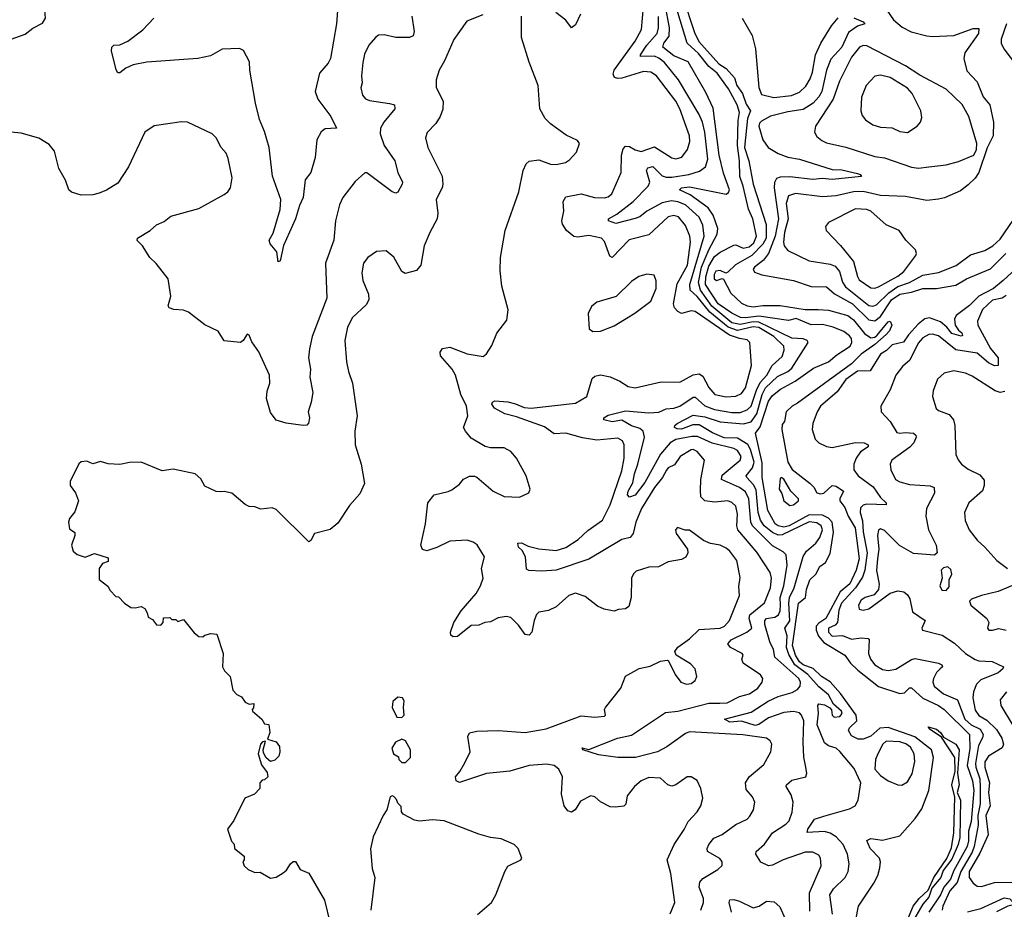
# Model space of a CAD drawing. Extents: x 2057697 to 2160550, y 827490 to 1016834.
# Tile 277 of 509: x 2121157 to 2126256, y 899000 to 903606. Entities that reach past the tile are written whole.
import ezdxf

# ---------------------------------------------------------------- set-up
doc = ezdxf.new("R2010")
doc.units = 0

msp = doc.modelspace()

# ---------------------------------------------------------------- linework, layer by layer
at = {"layer": '0CON20XD'}
for points in [[(2121065, 903488.8), (2121185, 903531.2), (2121225, 903563.3), (2121275, 903588.8), (2121290, 903615), (2121287.5, 903655), (2121250.8, 903705), (2121210.8, 903785), (2121194, 903845), (2121174, 903885), (2121177.5, 903915), (2121170.8, 903935), (2121139.1, 903999.1)], [(2125487.2, 898945), (2125500.9, 899015), (2125580.4, 899135), (2125600.4, 899175), (2125610.8, 899215), (2125614.6, 899245), (2125609.2, 899265), (2125561.5, 899315), (2125544.3, 899355.7), (2125564.4, 899365.6), (2125625, 899357.5), (2125715, 899379.2), (2125795, 899470), (2125829.3, 899520.7), (2125866, 899614), (2125889.2, 899785), (2125879.3, 899825), (2125793.1, 899893.1), (2125655, 899941.1), (2125612.3, 899937.7), (2125565, 899896.3), (2125525, 899880.3), (2125499.6, 899880.4), (2125465, 899897.1), (2125449.1, 899925), (2125455, 899939.1), (2125491.8, 899975), (2125488.1, 900005), (2125407.9, 900117.9), (2125355, 900177.4), (2125310, 900205), (2125266.6, 900246.6), (2125215, 900265.3), (2125195, 900280.8), (2125173.9, 900315), (2125159.8, 900365), (2125191, 900585), (2125225.8, 900615), (2125231.3, 900655), (2125248.8, 900705), (2125279.2, 900735), (2125300.8, 900775), (2125330.6, 900795), (2125355, 900841.9), (2125372.2, 900952.2), (2125364.2, 901004.2), (2125345.8, 901025), (2125315, 901039.9), (2125245, 901042.9), (2125142.2, 900985), (2125115, 900979.3), (2125085.1, 900985.1), (2125069.6, 900995), (2125032, 901065), (2125001.8, 901235), (2125001.3, 901311.3), (2124966.9, 901465), (2124991.9, 901498.1), (2125035, 901630.6), (2125055, 901660), (2125096.3, 901693.7), (2125173.3, 901735), (2125268, 901802), (2125345, 901835.4), (2125388.7, 901871.3), (2125457.8, 901915), (2125467.3, 901935), (2125465.3, 901955), (2125455, 901969.5), (2125425, 901991.9), (2125370, 902015), (2125315, 902028.1), (2125255, 902026.7), (2125179, 902059), (2125138.9, 902048.9), (2124985, 902070.7), (2124915, 902061.7), (2124889.6, 902065), (2124845, 902087.2), (2124773.9, 902135), (2124708.8, 902235), (2124709.5, 902275), (2124725, 902330.5), (2124755, 902379.5), (2124785, 902403.1), (2124855, 902439.5), (2124865, 902441.1), (2124903.5, 902423.5), (2124935, 902429.7), (2124958.8, 902451.2), (2124972.5, 902485), (2124954.2, 902575), (2124932.1, 902625), (2124904.2, 902745), (2124886.5, 902795), (2124884.7, 902875), (2124874.7, 902955.3), (2124878.3, 903085), (2124884.7, 903125), (2124871.8, 903165), (2124828.2, 903248.2), (2124769.6, 903329.6), (2124725, 903363.8), (2124671.5, 903431.5), (2124614, 903485), (2124541.2, 903725)], [(2124591.9, 903725), (2124650.9, 903540.9), (2124673.5, 903493.5), (2124777.6, 903377.6), (2124815, 903353.2), (2124858.2, 903305), (2124871.6, 903265), (2124900.4, 903225), (2124919.5, 903169.5), (2124941.2, 903135), (2124926, 903094), (2124910.7, 902945), (2124933.5, 902875), (2124955.3, 902755), (2125023.5, 902545), (2125022.6, 902475), (2125005, 902443.8), (2124948.7, 902385), (2124863.3, 902336.7), (2124825, 902299.5), (2124814.3, 902294.3), (2124785, 902307.8), (2124761.8, 902305), (2124753, 902287), (2124754.3, 902264.3), (2124765, 902255.6), (2124795, 902265.7), (2124802.4, 902262.4), (2124839.7, 902189.7), (2124895, 902138.9), (2124925, 902125.4), (2124955, 902119.2), (2125005, 902127.2), (2125095, 902126.7), (2125225, 902105.4), (2125292.5, 902105), (2125345, 902101.5), (2125445, 902075.3), (2125475, 902052.2), (2125531.5, 901981.5), (2125565, 901958.9), (2125585, 901963.1), (2125597.1, 901972.9), (2125655, 902042.1), (2125665.7, 902045), (2125673.8, 902025), (2125661.6, 901995), (2125645, 901976.5), (2125585.8, 901925), (2125515.3, 901875), (2125464.8, 901825), (2125185, 901620), (2125156.7, 901605), (2125126.7, 901575), (2125117.5, 901525), (2125105, 901510), (2125103.3, 901485), (2125135.5, 901315), (2125157.8, 901277.8), (2125251.1, 901205), (2125270, 901185), (2125285, 901156.2), (2125305, 901151.1), (2125321.2, 901155), (2125365, 901194.5), (2125385, 901190.9), (2125423.8, 901165), (2125403.5, 901125), (2125404.5, 901115), (2125430.5, 901080.5), (2125447.4, 901035), (2125483.9, 900975), (2125504.1, 900815), (2125489.6, 900755), (2125456.3, 900685), (2125406.3, 900643.7), (2125332.3, 900505), (2125295, 900480.8), (2125282.4, 900465), (2125281.1, 900445), (2125293.2, 900413.2), (2125321.1, 900381.1), (2125429.6, 900315), (2125458.8, 900275), (2125497.3, 900237.3), (2125605, 900152.8), (2125715, 900116.7), (2125739.1, 900120.9), (2125765, 900147.3), (2125775, 900147.3), (2125798.2, 900125), (2125835, 900092.1), (2125915, 900055.2), (2125944.7, 900035), (2126075.9, 899905), (2126076.9, 899833.1), (2126064.2, 899745), (2126091.3, 899665), (2126098.2, 899615), (2126084.5, 899455), (2126070.4, 899405), (2126070.1, 899355), (2126063.2, 899325), (2125995, 899201.3), (2125977.1, 899155), (2125943, 899115), (2125926, 899075), (2125865.7, 898985)], [(2122803.7, 903676.3), (2122797.8, 903585), (2122766.4, 903405), (2122755, 903381.4), (2122709.8, 903330.2), (2122687.8, 903235), (2122701.1, 903195), (2122768.2, 903105), (2122797.5, 903045), (2122738.6, 903041.4), (2122718.8, 903025), (2122695.9, 902984.1), (2122686.6, 902893.4), (2122664, 902815), (2122635, 902776.7), (2122624.3, 902685), (2122605.6, 902645), (2122585.4, 902574.6), (2122522.6, 902437.4), (2122505, 902357.5), (2122495, 902352.5), (2122488, 902405), (2122453.8, 902445), (2122448.8, 902465), (2122468.7, 902501.3), (2122506.3, 902623.7), (2122509.2, 902675), (2122466.3, 902796.3), (2122448.6, 902945), (2122425, 903026.7), (2122399.3, 903089.3), (2122378, 903175), (2122348.2, 903345), (2122347.6, 903387.6), (2122315, 903447.5), (2122295, 903457.5), (2122205, 903453.3), (2122145, 903418.8), (2122080, 903405), (2121815, 903386.7), (2121745, 903372.5), (2121706.7, 903355), (2121675, 903331.2), (2121665, 903331.2), (2121656.8, 903346.8), (2121631.5, 903445), (2121634, 903465), (2121645, 903473.8), (2121675, 903475.8), (2121716.2, 903495), (2121795, 903553.8), (2121851.2, 903615)], [(2124275, 903304.1), (2124255, 903301.2), (2124237.2, 903307.2), (2124230.8, 903325), (2124234.8, 903345.2), (2124345, 903495.4), (2124376.8, 903555), (2124387.8, 903672.2)], [(2125365.9, 898975), (2125352.5, 899075), (2125371.1, 899105), (2125432.7, 899165), (2125447.3, 899195), (2125452.9, 899235), (2125443.9, 899285), (2125422.2, 899335), (2125385, 899375.7), (2125355, 899394), (2125325, 899402.4), (2125235, 899397.5), (2125238.5, 899415), (2125273, 899467), (2125322.3, 899482.3), (2125455, 899519.6), (2125482.9, 899535), (2125499.4, 899565), (2125513.8, 899655), (2125478, 899728), (2125405, 899816.7), (2125385, 899833.6), (2125345, 899846.6), (2125325, 899862.1), (2125286.6, 899955), (2125294.3, 900015), (2125290, 900055), (2125295, 900064), (2125325, 900058.7), (2125353, 900043), (2125362, 900032), (2125364.7, 900004.7), (2125375, 899994), (2125405, 899998.2), (2125416, 900014), (2125412.5, 900025), (2125371.2, 900061.2), (2125345, 900110), (2125295, 900150.8), (2125239.4, 900215), (2125170.4, 900265), (2125139.6, 900319.6), (2125128.5, 900355), (2125132.1, 900415), (2125120, 900455), (2125146.2, 900493.8), (2125141, 900585), (2125143.4, 900615), (2125168.1, 900665), (2125215, 900826.7), (2125231.8, 900855), (2125279.2, 900895), (2125300.7, 900925), (2125313.7, 900965), (2125307.1, 900985), (2125285, 901000.8), (2125245, 901005.5), (2125105, 900938.7), (2125085, 900936.7), (2125055, 900950.5), (2125012, 900985), (2124993.7, 901015), (2124981.8, 901055), (2124971, 901171), (2124957.4, 901197.4), (2124921.9, 901235), (2124919.2, 901245), (2124952.6, 901285), (2124961.1, 901315), (2124941.5, 901381.5), (2124927.3, 901407.3), (2124875, 901438.8), (2124805, 901441.5), (2124745, 901466.3), (2124675, 901508.7), (2124642.4, 901507.6), (2124585, 901485.2), (2124562.6, 901487.4), (2124548.5, 901495), (2124550, 901505), (2124561.5, 901515), (2124645, 901558.3), (2124705, 901549.7), (2124785, 901524.6), (2124905, 901512.9), (2124945, 901524.6), (2124974.4, 901565.6), (2125002.3, 901665), (2125019.9, 901700.1), (2125080.7, 901759.3), (2125135.1, 901784.9), (2125155, 901802.4), (2125239.5, 901935), (2125235.6, 901945), (2125215, 901953.1), (2125155, 901956.7), (2124985, 902040.3), (2124955, 902041.6), (2124888.6, 902028.6), (2124845, 902037.2), (2124742.2, 902122.2), (2124683.4, 902206.6), (2124671.6, 902245), (2124688.3, 902325), (2124726.5, 902415), (2124769.8, 902495), (2124771.6, 902525), (2124747.6, 902595), (2124722.3, 902632.3), (2124628.8, 902698.8), (2124574, 902725), (2124584, 902735), (2124625, 902741.2), (2124815, 902703.3), (2124828.5, 902711.5), (2124832.5, 902725), (2124802, 902812), (2124779.3, 902905), (2124747.6, 903147.6), (2124709.9, 903229.9), (2124618.1, 903388.1), (2124545, 903419.3), (2124487, 903465), (2124492, 903485), (2124519.7, 903520.3), (2124522.8, 903565), (2124500, 903685)], [(2123187.5, 903625), (2123199.5, 903545), (2123195, 903522), (2123175.7, 903514.3), (2123105, 903514.3), (2123045, 903528.6), (2123015, 903526), (2122998.8, 903515), (2122965.5, 903474.5), (2122942.6, 903427.4), (2122933.5, 903385), (2122927.8, 903315), (2122931.2, 903278.8), (2122924.2, 903254.2), (2122932, 903215), (2122946.9, 903196.9), (2122967.6, 903187.6), (2123071.8, 903171.8), (2123098, 903165), (2123100, 903145), (2123042.1, 903075), (2123026.2, 903045), (2123022.9, 903015), (2123045, 902955.7), (2123100, 902875), (2123115.5, 902815), (2123140, 902765), (2123138, 902755), (2123115, 902713.3), (2123105, 902708.8), (2123085, 902714.2), (2122955, 902814), (2122945, 902814), (2122895, 902768.1), (2122829.5, 902685), (2122813, 902647), (2122793.1, 902565), (2122783.3, 902465), (2122740.4, 902345), (2122747.8, 902165), (2122670.9, 901965), (2122657.3, 901902.7), (2122653.3, 901855), (2122663, 901797), (2122660, 901755), (2122674.4, 901675), (2122666.9, 901625), (2122650, 901575), (2122658, 901545), (2122652.7, 901517.3), (2122644, 901506), (2122625, 901504.2), (2122537.3, 901517.3), (2122485, 901533.1), (2122455, 901571.9), (2122435.5, 901644.5), (2122437.8, 901682.2), (2122452.5, 901725), (2122450.9, 901765), (2122395, 901886.7), (2122358.7, 901938.7), (2122345, 901972.5), (2122335, 901977.5), (2122313.8, 901945), (2122300, 901935), (2122215, 901943.3), (2122183.9, 901993.9), (2122115, 902026.2), (2122031.2, 902091.2), (2122005, 902102), (2121955, 902105.8), (2121930, 902115), (2121926.2, 902125), (2121939.2, 902175), (2121926, 902265), (2121864.2, 902344.2), (2121831.2, 902375), (2121793.3, 902435), (2121765, 902462.5), (2121767.5, 902475), (2121833.3, 902515), (2121865.9, 902544.1), (2121905, 902561.2), (2121940.3, 902589.7), (2122085, 902629.4), (2122215, 902701.4), (2122234.5, 902715.5), (2122248.1, 902735), (2122257.6, 902787.6), (2122237.2, 902887.2), (2122225.4, 902915.4), (2122200, 902945), (2122175, 902994), (2122153.8, 903015), (2122025, 903076.5), (2121995, 903078.1), (2121852.9, 903057.1), (2121805, 903023.3), (2121720, 902845), (2121665, 902760), (2121607, 902723), (2121567.5, 902707.5), (2121535, 902698.8), (2121475, 902697.5), (2121425, 902713.3), (2121412, 902725), (2121394, 902775), (2121359.2, 902835), (2121336.2, 902925), (2121309.7, 902959.7), (2121256.4, 902993.6), (2121165, 903019.2), (2121113.2, 903023.2)], [(2123555, 903631.2), (2123471.7, 903598.3), (2123405, 903504), (2123357.2, 903392.8), (2123330, 903345), (2123314.4, 903295), (2123314.4, 903255), (2123350, 903185), (2123347.6, 903142.4), (2123335, 903105.8), (2123311.8, 903068.2), (2123267.9, 903022.1), (2123259.2, 902995), (2123270.6, 902945), (2123345, 902796), (2123348, 902755), (2123343.9, 902735), (2123312.9, 902675), (2123322.2, 902605), (2123319.6, 902575), (2123281.2, 902505), (2123251.8, 902435), (2123234.5, 902335), (2123212.2, 902307.8), (2123152.3, 902292.3), (2123135, 902302.5), (2123095, 902377.5), (2123055, 902408.8), (2123005, 902406.2), (2122959.2, 902375), (2122938.1, 902345), (2122929.1, 902295), (2122934.4, 902255), (2122963.3, 902185), (2122964.5, 902155), (2122950.8, 902129.2), (2122880.4, 902065), (2122855.3, 902014.7), (2122840.7, 901945), (2122849.1, 901835), (2122858.9, 901785), (2122880, 901725), (2122904.5, 901555), (2122892.1, 901475), (2122894.6, 901405), (2122926, 901305), (2122941.8, 901205), (2122918.2, 901151.8), (2122865, 901090.4), (2122805, 901000), (2122765, 900965.8), (2122684.2, 900945.8), (2122665, 900910), (2122655, 900902.5), (2122485, 901070), (2122465, 901078.8), (2122405, 901072), (2122375, 901083.8), (2122345, 901086.2), (2122323.8, 901095), (2122255, 901153.8), (2122216.4, 901163.6), (2122199.3, 901160.7), (2122175, 901163.3), (2122115, 901191.2), (2122095, 901228.8), (2122065, 901254), (2121951.4, 901278.6), (2121895, 901270), (2121785, 901315.8), (2121726.1, 901313.9), (2121675, 901303.8), (2121615, 901306), (2121575, 901318.8), (2121535, 901306.7), (2121505, 901320), (2121475, 901317.5), (2121463.8, 901306.2), (2121417.5, 901215), (2121417.5, 901195), (2121446.1, 901156.1), (2121461.2, 901115), (2121442.7, 901057.3), (2121415, 901022.5), (2121408.8, 901005), (2121415, 900970), (2121441.7, 900951.7), (2121442.5, 900935), (2121425.8, 900885), (2121434.4, 900854.4), (2121455, 900836.2), (2121495, 900823.3), (2121545, 900842.5), (2121615, 900820), (2121615, 900800), (2121585, 900790), (2121567.5, 900765), (2121568.3, 900708.3), (2121613, 900673), (2121625, 900650), (2121655, 900620), (2121668.3, 900618.3), (2121700, 900585), (2121733, 900563), (2121755, 900560), (2121785, 900567.5), (2121805, 900557.5), (2121817.5, 900535), (2121821.7, 900511.7), (2121845, 900500), (2121865, 900472.5), (2121888.3, 900471.7), (2121900, 900485), (2121901.7, 900508.3), (2121935, 900510), (2121945, 900500), (2121965, 900500), (2121975, 900490), (2122005, 900500), (2122060.7, 900430.7), (2122085, 900412.5), (2122105, 900410), (2122115, 900420), (2122147, 900427), (2122177.5, 900425), (2122210, 900325), (2122207.5, 900255), (2122217.5, 900235), (2122246.7, 900205), (2122260, 900135), (2122281.7, 900111.7), (2122305, 900100), (2122325, 900072.5), (2122345, 900062.5), (2122370, 900065), (2122367, 900043), (2122360, 900035), (2122362.5, 900025), (2122410, 899985), (2122425, 899960), (2122447, 899957), (2122452.5, 899915), (2122440, 899880), (2122485, 899866.7), (2122502.7, 899842.7), (2122504.3, 899815), (2122498.1, 899791.9), (2122477.6, 899772.4), (2122455, 899765.7), (2122433.5, 899783.5), (2122419.7, 899809.7), (2122417.5, 899825), (2122430, 899870), (2122415, 899867.5), (2122403.3, 899855), (2122391.2, 899805), (2122408.3, 899748.3), (2122438.3, 899708.3), (2122442.5, 899685), (2122425, 899670), (2122411.7, 899668.3), (2122400, 899655), (2122400, 899625), (2122372.5, 899595), (2122322.5, 899575), (2122265, 899460), (2122232.5, 899415), (2122253, 899353), (2122267, 899337), (2122270, 899315), (2122320, 899275), (2122320, 899255), (2122312.5, 899245), (2122320, 899225), (2122340, 899205), (2122375, 899190), (2122401.7, 899191.7), (2122455, 899160), (2122485, 899166.7), (2122520.7, 899189.3), (2122537.7, 899202.3), (2122560, 899235), (2122573.3, 899246.7), (2122585, 899247.5), (2122610, 899205), (2122655, 899187.5), (2122735, 899047.5), (2122764.2, 898925.8)], [(2123317.6, 900872.4), (2123265, 900855.8), (2123243, 900863), (2123234, 900885), (2123258.9, 900995), (2123270.8, 901105), (2123303.4, 901146.6), (2123375, 901162.5), (2123395, 901172.5), (2123435, 901201.2), (2123455, 901226.7), (2123487, 901243), (2123513, 901243), (2123525, 901236.7), (2123608.8, 901165), (2123665, 901137.1), (2123745, 901133.3), (2123793, 901157), (2123800, 901175), (2123780, 901245), (2123729.2, 901335), (2123700.3, 901370.3), (2123665, 901388.6), (2123595, 901388.6), (2123567, 901397), (2123495, 901440), (2123465.5, 901475.5), (2123455.7, 901495), (2123477.9, 901555), (2123470.4, 901605), (2123440.7, 901665), (2123413.3, 901765), (2123396.8, 901796.8), (2123336, 901865), (2123333.8, 901885), (2123346.9, 901903.1), (2123385, 901910.4), (2123475, 901876.1), (2123557.3, 901862.7), (2123574.2, 901875.8), (2123601.2, 901918.8), (2123627.7, 901982.3), (2123679.5, 902050.5), (2123686.4, 902103.6), (2123654.2, 902225.8), (2123644.3, 902305.7), (2123647.5, 902375), (2123671.4, 902515), (2123742.5, 902715), (2123764.3, 902825.7), (2123779.5, 902860.5), (2123795, 902873.3), (2123845, 902881.2), (2123905, 902858), (2123935, 902855.8), (2123983.2, 902866.8), (2124005, 902880), (2124039.7, 902920.3), (2124056.2, 902965), (2124045, 902981.2), (2123987.7, 903007.7), (2123905, 903067.5), (2123877.5, 903095), (2123851.2, 903145), (2123842.5, 903265), (2123795, 903386.7), (2123755.5, 903515), (2123755.5, 903625)], [(2124061.8, 903635), (2124035, 903580), (2124015, 903564), (2123984.6, 903604.6), (2123932.9, 903642.9)], [(2125249.3, 898990.7), (2125246.6, 899085), (2125308.2, 899225), (2125303.7, 899263.7), (2125295, 899280), (2125265, 899296.2), (2125225, 899295.7), (2125110, 899255), (2125055, 899228), (2125035, 899225.4), (2124995, 899243.6), (2124968.6, 899285), (2124971.8, 899298.2), (2125015, 899337.1), (2125055.2, 899394.8), (2125125, 899440.7), (2125141.7, 899458.3), (2125157.7, 899502.3), (2125161.9, 899555), (2125152.2, 899592.2), (2125126.7, 899635), (2125128.9, 899645), (2125155, 899668.7), (2125228, 899685), (2125234.2, 899705), (2125225.7, 899744.3), (2125217.4, 899787.4), (2125214.1, 899865), (2125217.2, 899975), (2125206.1, 900005), (2125195, 900016.9), (2125165, 900024.7), (2125115, 900018.9), (2125035, 899990.8), (2124985, 899957.4), (2124965, 899951.2), (2124895, 899973.9), (2124835, 899968.2), (2124806.7, 899985), (2124945, 900019.7), (2125032.8, 900077.2), (2125085, 900101.2), (2125157.2, 900122.8), (2125185, 900138.6), (2125199.4, 900155), (2125200.5, 900175), (2125191.2, 900195), (2125068.4, 900305), (2125061.2, 900345), (2125041.1, 900385), (2125015.9, 900475), (2125015.8, 900495), (2125025, 900504.7), (2125067, 900513), (2125086.3, 900523.7), (2125095.4, 900544.6), (2125097, 900577.1), (2125094.6, 900615), (2125114.6, 900675), (2125131.8, 900781.8), (2125125.7, 900835.7), (2125110.7, 900850.7), (2125055, 900881.6), (2124951.4, 900985), (2124942.6, 901005), (2124932.5, 901125), (2124915, 901162.2), (2124885, 901184.1), (2124791.8, 901225), (2124795, 901247.2), (2124888.7, 901325), (2124893.6, 901345), (2124875.1, 901375.1), (2124856, 901386), (2124743.9, 901413.9), (2124667.7, 901447.7), (2124637.9, 901447.9), (2124555, 901432.3), (2124525.1, 901414.9), (2124475, 901356.7), (2124395, 901209.2), (2124345, 901143.7), (2124315, 901133.8), (2124305.3, 901145.3), (2124308.3, 901165), (2124331.8, 901208.2), (2124340.1, 901255), (2124358.2, 901305), (2124392.1, 901445), (2124385.2, 901475), (2124368.9, 901488.9), (2124325, 901503.9), (2124275, 901532.5), (2124224.5, 901524.5), (2124182.5, 901535), (2124182, 901545), (2124205, 901558.9), (2124295, 901580.4), (2124415, 901569.8), (2124466.8, 901573.2), (2124505, 901590.8), (2124544.6, 901594.6), (2124575, 901605.2), (2124645, 901651.9), (2124655, 901650.9), (2124705, 901606.7), (2124755, 901587.7), (2124845, 901571.6), (2124887.6, 901572.4), (2124924.6, 901585.4), (2124944.8, 901605), (2124972.7, 901687.3), (2124992.5, 901727.5), (2125026.1, 901765), (2125054.5, 901815.5), (2125105, 901863.1), (2125116.8, 901895), (2125114.6, 901915), (2125063.1, 901965), (2124985, 902011.8), (2124955, 902015.7), (2124875, 901996.6), (2124825.4, 902015), (2124731.8, 902091.8), (2124665, 902172.4), (2124628.6, 902205), (2124626.9, 902235), (2124701.8, 902485), (2124695, 902542.9), (2124675, 902583.3), (2124605, 902646.9), (2124565, 902663.9), (2124532.1, 902667.9), (2124485, 902657.6), (2124404.7, 902615), (2124367.7, 902585), (2124343.9, 902576.1), (2124245, 902551.1), (2124206.7, 902565), (2124205.6, 902575), (2124249.8, 902600.2), (2124334.7, 902665), (2124412.2, 902745), (2124419.8, 902765), (2124403.4, 902825), (2124410.4, 902839.6), (2124435, 902846.2), (2124485, 902797.7), (2124505, 902790.9), (2124535, 902791.7), (2124622, 902805), (2124678.2, 902821.8), (2124709.1, 902845), (2124720, 902885), (2124704.3, 903024.3), (2124692.8, 903075), (2124675.4, 903115.4), (2124568.9, 903295), (2124495.7, 903385), (2124467.7, 903407.7), (2124445, 903417.4), (2124371.1, 903415), (2124372.1, 903425), (2124405.1, 903474.9), (2124457.4, 903535), (2124464.8, 903565), (2124465, 903623.3)], [(2125648.2, 903655), (2125681.5, 903605), (2125726.9, 903566.9), (2125773.5, 903543.5), (2125855, 903522.5), (2125885, 903518.8), (2125995, 903524.5), (2126095, 903560.6), (2126125, 903560), (2126121.9, 903535), (2126051.1, 903435), (2126046.4, 903405), (2126062.4, 903342.4), (2126115, 903283.8), (2126147.3, 903207.3), (2126181.2, 903165), (2126200, 903075), (2126198, 903005), (2126166.7, 902943.3), (2126124.2, 902815), (2126105.8, 902785), (2126069.3, 902750.7), (2126029.2, 902720.8), (2125946.1, 902683.9), (2125915, 902676.7), (2125855, 902670.5), (2125745, 902690.3), (2125615, 902695.7), (2125525, 902716.9), (2125475, 902714.4), (2125385, 902694.2), (2125315, 902688.9), (2125175, 902707.1), (2125138.9, 902695), (2125126.7, 902655), (2125136.4, 902575), (2125117.7, 902505), (2125111.7, 902455), (2125116.2, 902436.2), (2125135, 902411.4), (2125245, 902357.3), (2125355, 902340.3), (2125380.1, 902330.1), (2125403.1, 902303.1), (2125418, 902248), (2125432.9, 902222.9), (2125555, 902125.6), (2125575, 902122.1), (2125595, 902130), (2125658.3, 902191.7), (2125705, 902224.2), (2125765, 902245.5), (2125835, 902282.9), (2125915, 902298), (2126006.6, 902333.4), (2126081, 902389), (2126155, 902411.8), (2126196.2, 902435), (2126235, 902470), (2126301.7, 902568.3)], [(2124897.9, 903615), (2124950, 903525), (2124966.8, 903455), (2124984.8, 903254.8), (2124998.4, 903218.4), (2125063.3, 903203.3), (2125153.8, 903213.8), (2125195, 903231.1), (2125228.5, 903261.5), (2125250.4, 903299.6), (2125262.2, 903335), (2125277.8, 903425), (2125305.9, 903484.1), (2125361.5, 903575), (2125395, 903616)], [(2125476.8, 903616.8), (2125525, 903595.5), (2125533.8, 903585), (2125495, 903572.1), (2125449.6, 903540.4), (2125414.7, 903465), (2125357.9, 903402.1), (2125334.4, 903345.6), (2125310.7, 903235), (2125295, 903206.1), (2125266.6, 903173.4), (2125215, 903141.5), (2125135, 903129.5), (2125045, 903106.9), (2124998.7, 903081.3), (2124988.7, 903071.3), (2124984.7, 903055), (2125006.1, 902985), (2125033.9, 902945), (2125085, 902914.2), (2125135, 902894.3), (2125195, 902884.2), (2125365, 902830), (2125415, 902828.3), (2125495, 902810), (2125509.2, 902805), (2125516, 902795), (2125365, 902778.5), (2125315, 902784.5), (2125265, 902778.4), (2125145, 902791.9), (2125095, 902791.3), (2125076, 902784), (2125066.2, 902763.8), (2125064.5, 902735.5), (2125086.8, 902575), (2125069.7, 902485), (2125034.5, 902395.5), (2125008.8, 902361.2), (2124961.5, 902325), (2124955.5, 902315), (2124961.7, 902298.3), (2125000, 902285), (2125165, 902256.5), (2125255.6, 902225.6), (2125335, 902223.1), (2125376.3, 902186.3), (2125470, 902135), (2125555, 902052.1), (2125585, 902046.9), (2125615, 902069.2), (2125672.1, 902155), (2125714.9, 902185.1), (2125775, 902195.4), (2125834.8, 902214.8), (2125905.3, 902214.7), (2126005, 902232.5), (2126060.5, 902265), (2126185, 902316.9), (2126264.6, 902395.4)], [(2126266.7, 903585), (2126240.5, 903505), (2126240.6, 903485), (2126254.3, 903455), (2126319.1, 903369.1)], [(2125811.7, 902838.3), (2125865, 902844.6), (2125955.4, 902854.6), (2126018.3, 902871.7), (2126097.5, 902905), (2126112.5, 902935), (2126113.8, 902965), (2126072.9, 903105), (2126037.4, 903167.4), (2125955.8, 903245.8), (2125818.5, 903318.5), (2125745, 903367), (2125545, 903470.8), (2125525, 903472.1), (2125506.7, 903463.3), (2125465, 903411.5), (2125402.5, 903287.5), (2125370.6, 903195), (2125277.5, 903055), (2125273.3, 903023.3), (2125285, 903002), (2125311.2, 902981.2), (2125335, 902967.9), (2125435, 902946.2), (2125585, 902897.3), (2125635, 902890.7), (2125775, 902842.7), (2125811.7, 902838.3)], [(2124684.6, 898995), (2124698.2, 899035), (2124697.9, 899055), (2124675.3, 899115), (2124679.2, 899140.8), (2124695, 899159.6), (2124772.9, 899205), (2124794.3, 899225.7), (2124794.4, 899245), (2124782.6, 899262.6), (2124719.3, 899299.3), (2124717.3, 899315), (2124725, 899335.8), (2124751.9, 899368.1), (2124795, 899386.6), (2124865, 899438.5), (2124923.8, 899466.2), (2124938.9, 899481.1), (2124957.1, 899515), (2124964, 899555), (2124952.1, 899582.1), (2124919.8, 899619.8), (2124916.4, 899655), (2124934.3, 899685.7), (2125010.8, 899749.2), (2125046.7, 899815), (2125051.9, 899855), (2125042.8, 899872.8), (2125025, 899885.5), (2124902.7, 899902.7), (2124625, 899918.8), (2124605, 899910.3), (2124508.8, 899841.2), (2124459.4, 899815), (2124345.3, 899785.3), (2124255, 899786.1), (2124155, 899799.4), (2124072.5, 899825), (2124070, 899835), (2124105, 899826.7), (2124252, 899885), (2124325, 899901.1), (2124500.6, 900019.4), (2124565, 900025.8), (2124725, 900067.5), (2124783.4, 900066.6), (2124821, 900069), (2124885, 900101.5), (2124935.7, 900115), (2124978.9, 900145), (2125002.9, 900175), (2125005.6, 900195), (2124993.8, 900213.8), (2124903.1, 900275), (2124895.9, 900294.1), (2124903.8, 900315), (2124898.8, 900325), (2124838.1, 900355), (2124824.4, 900375), (2124840.9, 900395), (2124923.3, 900435), (2124948.1, 900455), (2124935.2, 900505), (2124938, 900525), (2125013.6, 900586.4), (2125045.2, 900665), (2125050.2, 900715), (2125043, 900743), (2124975, 900849.1), (2124876.3, 900965), (2124871, 900985), (2124874.2, 901045), (2124865, 901086.7), (2124845.8, 901105.8), (2124824, 901114), (2124755, 901108.8), (2124705, 901114.7), (2124684.1, 901135), (2124682.4, 901167.6), (2124684.2, 901225.8), (2124703.1, 901325), (2124665, 901370.4), (2124645, 901380.4), (2124635, 901378.5), (2124577.5, 901345), (2124548.7, 901301.3), (2124515, 901285.5), (2124506.2, 901273.8), (2124486.3, 901235), (2124445, 901184.7), (2124376.8, 901075), (2124347.3, 901005), (2124334, 900945), (2124317.8, 900925), (2124275, 900914.8), (2124105, 900813.6), (2123935, 900755.5), (2123860.1, 900750.1), (2123794.2, 900754.2), (2123780.8, 900760.8), (2123776.2, 900825), (2123758.5, 900858.5), (2123740.6, 900875), (2123736.7, 900895), (2123755, 900896.5), (2123789.4, 900879.4), (2123846.1, 900866.1), (2123935, 900858.4), (2123985, 900873.3), (2124049.6, 900915), (2124098.5, 900961.5), (2124174.7, 901015), (2124215, 901094.3), (2124275, 901270.8), (2124286.8, 901335), (2124287.3, 901405), (2124278.1, 901425), (2124255, 901439.5), (2124145, 901428.9), (2124071.6, 901441.6), (2123985, 901465.7), (2123925, 901461.5), (2123875, 901497.3), (2123729.8, 901549.8), (2123668.8, 901565), (2123615, 901594.4), (2123602.5, 901615), (2123606.2, 901625), (2123618.1, 901631.9), (2123685, 901627.3), (2123725, 901616.9), (2123768.8, 901598.8), (2123805, 901595.3), (2124035, 901621.1), (2124094.2, 901655.8), (2124121.2, 901748.8), (2124135, 901761.2), (2124165, 901768), (2124215, 901756.7), (2124265, 901734.5), (2124307.2, 901707.2), (2124345, 901700.5), (2124478.9, 901731.1), (2124575, 901728.5), (2124645, 901767.8), (2124675, 901773.2), (2124695, 901760.6), (2124725, 901701.5), (2124756.3, 901666.3), (2124815, 901653.2), (2124865, 901656.8), (2124895, 901670), (2124915, 901700.5), (2124946.1, 901815), (2124938.2, 901935), (2124925, 901948.9), (2124884.2, 901955.8), (2124832.2, 901972.2), (2124655, 902094.7), (2124635, 902099.3), (2124585, 902085.8), (2124565, 902094.7), (2124548.3, 902115), (2124543.6, 902135), (2124562, 902238), (2124615, 902334.6), (2124631.3, 902455), (2124627.8, 902485), (2124605, 902541.5), (2124568.2, 902585), (2124545, 902592.5), (2124515, 902585.9), (2124415, 902492.3), (2124312.8, 902467.2), (2124225, 902375.6), (2124212.5, 902382.5), (2124185, 902457.5), (2124170, 902475), (2124105, 902488.9), (2124045, 902480.3), (2124025.9, 902484.1), (2123987.9, 902515), (2123968.1, 902548.1), (2123964.7, 902565.3), (2123975.4, 902615.4), (2123970.9, 902665), (2123985, 902689.4), (2124065, 902703.8), (2124134.5, 902685.5), (2124185.4, 902684.6), (2124205, 902688.6), (2124224, 902705), (2124271.8, 902815), (2124273.2, 902905), (2124282.7, 902937.3), (2124295, 902950.9), (2124315, 902950.3), (2124345, 902933.2), (2124375, 902924.7), (2124445, 902948), (2124535, 902891.8), (2124555, 902886.2), (2124586.5, 902895), (2124616, 902934), (2124626.7, 902975), (2124625.2, 903005), (2124575.6, 903145), (2124554.3, 903185), (2124455, 903316), (2124425, 903334.7), (2124387.3, 903337.3), (2124275, 903304.1)], [(2125755, 903022.9), (2125805.4, 903054.6), (2125821.4, 903075), (2125829.5, 903100.5), (2125824.4, 903135), (2125779.2, 903225), (2125755, 903251.8), (2125665, 903306.9), (2125615, 903318.8), (2125585, 903313.3), (2125541.5, 903265), (2125515.7, 903205), (2125512.5, 903135), (2125520.7, 903110.7), (2125538, 903088), (2125575, 903061.1), (2125615, 903050.6), (2125675, 903045.8), (2125715, 903027.1), (2125755, 903022.9)], [(2125585, 902215.4), (2125605, 902222.4), (2125705, 902279), (2125735, 902302.8), (2125797.1, 902385), (2125802, 902395), (2125796.7, 902415), (2125745.7, 902465), (2125712, 902515), (2125645, 902544.6), (2125565, 902614.6), (2125545, 902623.3), (2125485, 902627.5), (2125345, 902555.6), (2125330.6, 902535), (2125334.3, 902515), (2125407.9, 902437.9), (2125474.7, 902355), (2125495, 902276), (2125505, 902259.5), (2125565, 902217.5), (2125585, 902215.4)], [(2126336.7, 902335), (2126249.8, 902255), (2126200.6, 902215), (2126124.9, 902175.1), (2126075, 902126.4), (2126006, 902075), (2125998.3, 902055), (2126002.4, 902025), (2126018.9, 901998.9), (2126036.9, 901985), (2126039.3, 901970.7), (2126032.9, 901967.1), (2125985, 901981.7), (2125958.3, 902015), (2125925, 902041.5), (2125868.1, 902061.9), (2125845, 902058.1), (2125809.9, 902030.1), (2125759.6, 901975), (2125733.5, 901936.5), (2125675, 901923.3), (2125646, 901894), (2125615, 901874.1), (2125562.1, 901787.9), (2125495, 901786), (2125435, 901742.8), (2125390.4, 901679.6), (2125304.7, 901605), (2125286.1, 901575), (2125263.8, 901515), (2125261.2, 901485), (2125275.7, 901435), (2125295.4, 901415.4), (2125335, 901395.5), (2125365, 901391.8), (2125485, 901416.2), (2125530, 901415), (2125550.6, 901405), (2125551.1, 901395), (2125512.2, 901367.8), (2125489.1, 901335), (2125477.3, 901305), (2125477.6, 901275), (2125498.9, 901245), (2125577, 901187), (2125615, 901131.5), (2125644.3, 901105), (2125645, 901094.4)], [(2124125, 901992), (2124165, 901994.3), (2124235, 902020.8), (2124343, 902087), (2124425, 902149.2), (2124453.6, 902215), (2124453.6, 902253.6), (2124442.7, 902282.7), (2124405, 902288.9), (2124363.1, 902276.9), (2124325, 902251.4), (2124246.6, 902173.4), (2124146.1, 902143.9), (2124118.3, 902121.7), (2124101.2, 902085), (2124106.1, 902006.1), (2124125, 901992)], [(2126265, 902177.4), (2126245, 902163.9), (2126195, 902154.7), (2126144, 902105), (2126117.9, 902045), (2126118.7, 902025), (2126185, 901903.1), (2126224.1, 901855), (2126224.4, 901815.6), (2126205, 901813.8), (2126175, 901829.5), (2126115, 901879), (2126005, 901897.5), (2125915, 901969.3), (2125885, 901977.8), (2125865, 901975.8), (2125835, 901959.3), (2125809.2, 901930.8), (2125767.1, 901842.9), (2125729.3, 901810.7), (2125693.5, 901765), (2125665, 901690), (2125616, 901605), (2125618.8, 901575), (2125665, 901525.8), (2125699.5, 901469.5), (2125714.4, 901464.4), (2125745, 901468.9), (2125785, 901465.4), (2125798.6, 901455), (2125800, 901445), (2125786.9, 901415), (2125767.7, 901392.3), (2125674.4, 901325), (2125665.5, 901305), (2125667.8, 901275), (2125693.1, 901225), (2125715, 901212.9), (2125765, 901200), (2125872.1, 901192.1), (2125893.2, 901183.2), (2125893.8, 901155), (2125853.3, 901075), (2125849.4, 901035), (2125863.4, 900965), (2125903.8, 900885), (2125908.1, 900845), (2125895, 900833.5), (2125785, 900842.7), (2125713.1, 900883.1), (2125635, 900960.6), (2125615, 900969.2), (2125605, 900963.3), (2125599.2, 900935), (2125606.4, 900865), (2125599.1, 900815), (2125593.4, 900753.4), (2125607.4, 900682.6), (2125604.6, 900655.4), (2125582.5, 900627.5), (2125535, 900614.5), (2125515, 900600.5), (2125501.8, 900575), (2125505, 900554.3), (2125525, 900548.5), (2125555, 900555.6), (2125665, 900637.5), (2125705, 900648.1), (2125735, 900642.9), (2125755, 900628), (2125767.7, 900607.7), (2125780.5, 900540.5), (2125846, 900495), (2125828.8, 900455), (2125833.3, 900445), (2125935, 900418.6), (2125997.7, 900377.7), (2126055.4, 900325), (2126105, 900293.9), (2126125, 900287), (2126193.5, 900283.5), (2126252, 900255), (2126248.9, 900245), (2126224.5, 900225), (2126135, 900187.1), (2126112.7, 900165), (2126096.5, 900125), (2126092.7, 900095), (2126105, 900031.4), (2126125, 900003.7), (2126165, 899978.3), (2126215, 899930.8), (2126243.6, 899885), (2126252.3, 899855), (2126244.6, 899835), (2126175, 899792.8), (2126155, 899762.9), (2126154.8, 899735), (2126180.3, 899655), (2126174.5, 899605), (2126183.5, 899535), (2126160.6, 899485), (2126172.5, 899385), (2126129, 899291), (2126074.8, 899194.8), (2126074.2, 899165), (2126095, 899135.6), (2126115, 899120), (2126138, 899118), (2126205, 899138.5), (2126295, 899140)], [(2126258.2, 901681.8), (2126235, 901676.2), (2126209.2, 901685), (2126090.2, 901760.2), (2126055, 901775.6), (2125995, 901787.8), (2125944.5, 901775.5), (2125910.8, 901745), (2125887.5, 901685), (2125884, 901655), (2125902.5, 901592.5), (2125915, 901581.9), (2125971.1, 901561.1), (2125992.5, 901535), (2125999.4, 901505), (2126005.6, 901355), (2126016.8, 901326.8), (2126035, 901304), (2126068.9, 901278.9), (2126129.8, 901249.8), (2126152, 901222), (2126152, 901195), (2126142.9, 901167.1), (2126072.9, 901105), (2126050.8, 901055), (2126053.2, 901013.2), (2126074.2, 900965), (2126115, 900911.4), (2126155.4, 900875.4), (2126217.5, 900805), (2126272.9, 900765)], [(2125145, 901090.4), (2125165, 901094.7), (2125190.6, 901115), (2125190.8, 901125), (2125150.8, 901165), (2125115, 901226.2), (2125100, 901235), (2125095, 901230), (2125089.5, 901175), (2125103.1, 901153.1), (2125114.8, 901115), (2125145, 901090.4)], [(2125645, 901094.4), (2125545, 901098.3), (2125525, 901092.9), (2125510.7, 901079.3), (2125509.4, 901055), (2125521.1, 901011.1), (2125525.4, 900955), (2125545.9, 900845), (2125534.4, 900755.6), (2125520.9, 900719.1), (2125485.8, 900664.2), (2125412.6, 900585), (2125398.3, 900548.3), (2125392.2, 900485), (2125379.6, 900470.4), (2125345.5, 900455), (2125345.9, 900435), (2125365, 900413.9), (2125417.9, 900417.9), (2125465, 900398.5), (2125515.5, 900405.5), (2125551.7, 900401.7), (2125556.7, 900395), (2125552.7, 900325), (2125562.7, 900295), (2125585.5, 900265), (2125625, 900242.2), (2125655, 900236.1), (2125695, 900242.7), (2125775, 900293.8), (2125795, 900299.2), (2125916, 900275), (2125932, 900265), (2125936.2, 900255), (2125924.4, 900245), (2125905, 900226.5), (2125889.1, 900195), (2125885.3, 900175), (2125892.2, 900155), (2125940.4, 900115), (2126014.1, 900085), (2126051.6, 899985), (2126084.3, 899955), (2126131.8, 899931.8), (2126145.8, 899904.2), (2126143.2, 899886.8), (2126121.8, 899848.2), (2126107.3, 899755), (2126108, 899735), (2126128.9, 899675), (2126131.9, 899631.9), (2126130.3, 899545), (2126118.9, 899485), (2126121.4, 899435), (2126100.3, 899325), (2126089.3, 899295), (2126031, 899195), (2126012, 899138), (2125973.5, 899095), (2125937.3, 899015), (2125934.5, 898995)], [(2124525, 898975.7), (2124549.2, 899035), (2124528.5, 899185), (2124510.6, 899255), (2124546.9, 899335), (2124597.8, 899412.2), (2124618.1, 899455), (2124665.6, 899505), (2124684.4, 899535), (2124694.3, 899575), (2124684.1, 899625.9), (2124665, 899666.7), (2124635, 899686.2), (2124614.1, 899685.9), (2124555, 899643.8), (2124535, 899638), (2124513.3, 899645), (2124475, 899678.6), (2124415, 899681.5), (2124375, 899665.6), (2124341.4, 899635), (2124303.6, 899586.4), (2124295.7, 899544.3), (2124285, 899533.3), (2124242.3, 899527.7), (2124215, 899530.8), (2124165.6, 899555.6), (2124135, 899581.2), (2124115, 899588), (2124060.9, 899559.1), (2124034.2, 899515), (2124015, 899501.9), (2123995, 899509.4), (2123976.4, 899535), (2123962.1, 899595), (2123968, 899685), (2123949.4, 899725), (2123925, 899743.5), (2123885, 899750.7), (2123795, 899744.1), (2123695, 899714.7), (2123575, 899703.1), (2123435, 899655.6), (2123417.1, 899665), (2123414.5, 899685), (2123437.1, 899712.9), (2123461.3, 899758.7), (2123490.4, 899815), (2123478, 899895), (2123486, 899914), (2123525, 899921.9), (2123635, 899925.5), (2123775, 899915.4), (2123883.8, 899935), (2124065, 900002.2), (2124135, 899994.2), (2124185, 900000), (2124190, 900005), (2124186.2, 900035), (2124191.2, 900045), (2124270, 900145), (2124295, 900207.5), (2124365, 900246.2), (2124421.7, 900258.3), (2124475, 900284.3), (2124509.3, 900289.3), (2124516.1, 900286.1), (2124552, 900215), (2124580.8, 900175), (2124610, 900165), (2124635, 900169.4), (2124654.3, 900185), (2124662.9, 900205), (2124654.2, 900244.2), (2124630.3, 900270.3), (2124556, 900316), (2124550, 900335), (2124565, 900357.5), (2124625, 900400), (2124675, 900448.6), (2124785, 900455.4), (2124806.9, 900465), (2124832.5, 900495), (2124885.3, 900625), (2124881.7, 900671.7), (2124887.6, 900717.6), (2124870, 900805), (2124835.4, 900855), (2124815, 900870), (2124785, 900885.6), (2124734.4, 900894.4), (2124698.8, 900908.8), (2124625, 900963.3), (2124603.6, 900963.6), (2124563.3, 900976.7), (2124552.5, 900965), (2124556.7, 900945), (2124615.7, 900865), (2124616.9, 900845), (2124606.2, 900823.8), (2124585, 900811.1), (2124515, 900799.6), (2124465, 900772.7), (2124415, 900771.5), (2124349.1, 900750.9), (2124335, 900736.7), (2124325.8, 900714.2), (2124324.3, 900615), (2124311.7, 900568.3), (2124295, 900556), (2124257.3, 900552.7), (2124235, 900544), (2124184.3, 900554.3), (2124149.5, 900569.5), (2124085, 900618.8), (2124035, 900636.2), (2124000, 900625), (2123935, 900565.8), (2123895, 900547.5), (2123845, 900537.5), (2123833.9, 900526.1), (2123821.2, 900495), (2123810, 900435), (2123795, 900420), (2123775, 900423.3), (2123740.3, 900470.3), (2123700.6, 900510.6), (2123675.5, 900515.5), (2123635, 900509.2), (2123595, 900488.9), (2123565, 900484.5), (2123535, 900470.4), (2123495, 900468.5), (2123425, 900412.5), (2123401.2, 900411.2), (2123390, 900420), (2123387.5, 900435), (2123405.5, 900485), (2123442.7, 900545), (2123521.5, 900635), (2123543.5, 900675), (2123557.1, 900715), (2123549.1, 900765), (2123564.3, 900825), (2123526.6, 900886.6), (2123505, 900901.5), (2123475, 900910.9), (2123385, 900905.5), (2123317.6, 900872.4)], [(2125955, 900651), (2125971, 900669), (2125969.7, 900705), (2125984.4, 900735), (2125979.8, 900759.9), (2125962.9, 900772.9), (2125941.3, 900768.7), (2125929.7, 900755), (2125933.8, 900715), (2125922.4, 900675), (2125932.8, 900652.8), (2125955, 900651)], [(2126318.8, 900685), (2126225, 900645.3), (2126138.8, 900625), (2126086.7, 900605), (2126076.7, 900595), (2126082, 900575), (2126165.6, 900505), (2126175.7, 900485), (2126168.8, 900455), (2126175.9, 900445.9), (2126194.4, 900444.4), (2126227.1, 900452.9), (2126265, 900445.3)], [(2126267.1, 900125), (2126234.5, 900085), (2126237.9, 900055), (2126298.9, 899955)], [(2123135, 899992.2), (2123147.8, 900005), (2123143.8, 900045), (2123148.3, 900078.3), (2123140, 900095), (2123115, 900097.5), (2123090, 900075), (2123086.2, 900045), (2123110, 899995), (2123135, 899992.2)], [(2125749.4, 898930.6), (2125783.5, 899015), (2125815, 899055.4), (2125861.1, 899098.9), (2125891, 899165), (2125957.9, 899262.1), (2125982.9, 899317.1), (2125994.8, 899395), (2125999.8, 899579.8), (2125984.5, 899645), (2126000.8, 899715), (2125999.4, 899785), (2125931.2, 899891.2), (2125866.2, 899935), (2125862.5, 899945), (2125905, 899933.1), (2125925, 899915.5), (2125940.6, 899890.6), (2126005.5, 899855), (2126023.2, 899825), (2126013.3, 899705), (2126022.4, 899645), (2126011.9, 899605), (2126028.4, 899565), (2126025, 899372), (2126016.6, 899335), (2125985, 899259.1), (2125940.2, 899199.8), (2125927.9, 899165), (2125881.5, 899108.5), (2125865, 899062.9), (2125833.7, 899026.3), (2125785, 898943.3)], [(2123155, 899760), (2123180, 899785), (2123180, 899825), (2123155, 899872.5), (2123135, 899880.8), (2123103.3, 899865), (2123083.9, 899833.9), (2123092.5, 899805), (2123118.3, 899788.3), (2123120, 899775), (2123135, 899760), (2123155, 899760)], [(2125725, 899643.1), (2125755, 899659.2), (2125778.2, 899701.8), (2125792.9, 899765), (2125788.9, 899805), (2125769.9, 899839.9), (2125746.8, 899856.8), (2125715, 899866.8), (2125645, 899870.6), (2125627.3, 899855), (2125600.8, 899805), (2125589.1, 899775), (2125585.7, 899725), (2125615, 899693.1), (2125655, 899665.6), (2125705, 899644.4), (2125725, 899643.1)], [(2123527.5, 898972.5), (2123600, 899035), (2123623.3, 899075), (2123668.8, 899195), (2123685, 899223.3), (2123752.5, 899255), (2123757.5, 899265), (2123737.5, 899315), (2123717.5, 899335), (2123650, 899365), (2123595, 899371.2), (2123535, 899388), (2123355, 899458.1), (2123295, 899462.5), (2123226.6, 899456.6), (2123201.7, 899461.7), (2123142.3, 899492.3), (2123133.8, 899505), (2123131.7, 899531.7), (2123115, 899550), (2123108.3, 899568.3), (2123095, 899583.3), (2123085, 899587.5), (2123075, 899582.5), (2123058.8, 899515), (2123038.8, 899485), (2122987.5, 899375), (2122973, 899313), (2122981.7, 899211.7), (2122995.7, 899165), (2122975.7, 898995)], [(2124843.3, 898985), (2124831.6, 899035), (2124835, 899048.6), (2124855, 899050), (2124885, 899042), (2124955, 899007.5), (2124986.2, 899016.2), (2125025, 899042.2), (2125065, 899038), (2125092.7, 899012.7), (2125120.7, 898950.7)], [(2126065, 898986.3), (2126135, 899004.4), (2126255, 899058.3), (2126285, 899054), (2126310, 899025), (2126275, 899015.8), (2126215, 898987)]]:
    msp.add_lwpolyline(points, dxfattribs=at)

doc.saveas('drawing.dxf')
